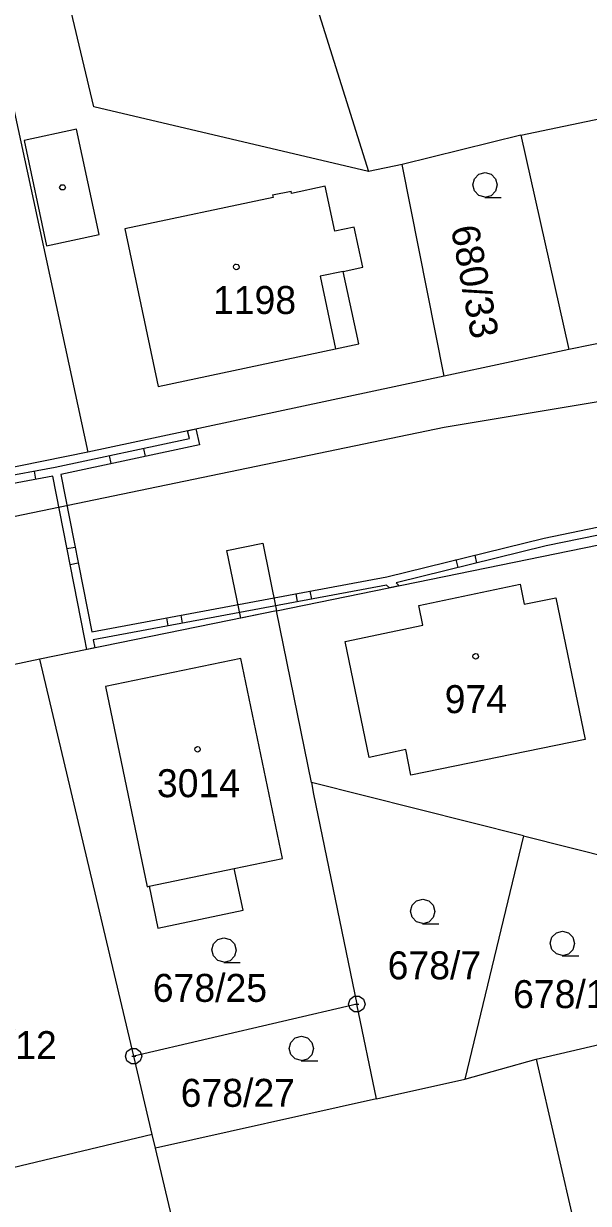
# Model space of a CAD drawing. Extents: x -777309 to -774195, y -1144706 to -1143600.
# Drawn here: x -774486.1 to -774451.7, y -1144661.2 to -1144589.5 of the extents above; entities that cross this region are included whole.
import ezdxf

# ---------------------------------------------------------------- set-up
doc = ezdxf.new("R2010")
doc.units = 0
for name, color, linetype in [('1', 7, 'Continuous'), ('11', 7, 'Continuous'), ('12', 7, 'Continuous'), ('13', 7, 'Continuous'), ('2', 7, 'Continuous'), ('3', 7, 'Continuous'), ('4', 7, 'Continuous'), ('5', 7, 'Continuous'), ('8', 7, 'Continuous')]:
    doc.layers.add(name, color=color, linetype=linetype)

msp = doc.modelspace()

# ---------------------------------------------------------------- linework, layer by layer
at = {"layer": '1'}
for p, q in [((-774472.62, -1144574.63), (-774465.1, -1144598.47)), ((-774481.81, -1144594.54), (-774483.2, -1144588.74)), ((-774455.84, -1144596.27), (-774438.85, -1144592.69)), ((-774487.02, -1144593.11), (-774482.18, -1144615.52)), ((-774465.1, -1144598.47), (-774481.81, -1144594.54)), ((-774455.84, -1144596.27), (-774463.05, -1144598.04)), ((-774455.84, -1144596.27), (-774452.93, -1144609.29)), ((-774463.05, -1144598.04), (-774465.1, -1144598.47)), ((-774460.51, -1144610.91), (-774463.05, -1144598.04)), ((-774439.14, -1144606.49), (-774452.93, -1144609.29)), ((-774452.93, -1144609.29), (-774460.51, -1144610.91)), ((-774460.51, -1144610.91), (-774482.18, -1144615.52)), ((-774482.18, -1144615.52), (-774494.2, -1144617.99)), ((-774470.7, -1144625.17), (-774450.3, -1144621)), ((-774470.7, -1144625.17), (-774485.11, -1144628.12)), ((-774468.57, -1144635.61), (-774470.7, -1144625.17)), ((-774485.11, -1144628.12), (-774499.77, -1144631.22)), ((-774479.39, -1144652.25), (-774485.11, -1144628.12)), ((-774472.87, -1144628.06), (-774481.11, -1144629.77)), ((-774470.33, -1144640.22), (-774472.87, -1144628.06)), ((-774481.11, -1144629.77), (-774478.57, -1144641.94)), ((-774455.67, -1144638.84), (-774468.57, -1144635.61)), ((-774468.57, -1144635.61), (-774468.46, -1144636.31)), ((-774468.46, -1144636.31), (-774465.82, -1144649.08)), ((-774455.67, -1144638.84), (-774459.24, -1144653.64)), ((-774455.67, -1144638.84), (-774448.74, -1144640.59)), ((-774473.27, -1144640.83), (-774470.33, -1144640.22)), ((-774472.74, -1144643.37), (-774473.27, -1144640.83)), ((-774478.57, -1144641.94), (-774478.46, -1144641.91)), ((-774478.46, -1144641.91), (-774477.92, -1144644.47)), ((-774477.92, -1144644.47), (-774472.74, -1144643.37)), ((-774465.82, -1144649.08), (-774479.39, -1144652.25)), ((-774464.63, -1144654.84), (-774465.82, -1144649.08)), ((-774454.9, -1144652.43), (-774447.98, -1144650.81)), ((-774478.26, -1144657.01), (-774479.39, -1144652.25)), ((-774459.24, -1144653.64), (-774454.9, -1144652.43)), ((-774454.9, -1144652.43), (-774446.37, -1144689.46)), ((-774464.63, -1144654.84), (-774459.24, -1144653.64)), ((-774464.63, -1144654.84), (-774478.07, -1144657.83)), ((-774478.26, -1144657.01), (-774492.91, -1144660.48)), ((-774478.07, -1144657.83), (-774478.26, -1144657.01)), ((-774473.67, -1144676.43), (-774478.07, -1144657.83))]:
    msp.add_line(p, q, dxfattribs=at)
at = {"layer": '11'}
msp.add_lwpolyline([(-774846.81, -1144686.15), (-774837, -1144688.5), (-774835.67, -1144688.28), (-774747.5, -1144673.5), (-774460.5, -1144614), (-774409.76, -1144605.57)], dxfattribs=at)
at = {"layer": '12'}
for p, q in [((-774467.74, -1144599.37), (-774469.79, -1144599.8)), ((-774467.16, -1144602.1), (-774467.74, -1144599.37)), ((-774470.91, -1144600.04), (-774479.94, -1144601.96)), ((-774470.94, -1144599.89), (-774469.82, -1144599.66)), ((-774470.94, -1144599.89), (-774470.91, -1144600.04)), ((-774469.79, -1144599.8), (-774469.82, -1144599.66)), ((-774479.94, -1144601.96), (-774477.91, -1144611.53)), ((-774465.98, -1144601.85), (-774467.16, -1144602.1)), ((-774465.46, -1144604.29), (-774465.98, -1144601.85)), ((-774466.64, -1144604.54), (-774465.46, -1144604.29)), ((-774466.64, -1144604.54), (-774468.05, -1144604.84)), ((-774468.05, -1144604.84), (-774467.12, -1144609.24)), ((-774477.91, -1144611.53), (-774467.12, -1144609.24)), ((-774462.04, -1144624.85), (-774455.88, -1144623.55)), ((-774455.88, -1144623.55), (-774455.63, -1144624.77)), ((-774455.63, -1144624.77), (-774453.71, -1144624.38)), ((-774453.71, -1144624.38), (-774451.93, -1144633)), ((-774461.8, -1144626.05), (-774462.04, -1144624.85)), ((-774466.53, -1144627.03), (-774461.8, -1144626.05)), ((-774465.07, -1144634.08), (-774466.53, -1144627.03)), ((-774472.87, -1144628.06), (-774481.11, -1144629.77)), ((-774470.33, -1144640.22), (-774472.87, -1144628.06)), ((-774481.11, -1144629.77), (-774478.57, -1144641.94)), ((-774451.93, -1144633), (-774462.53, -1144635.16)), ((-774462.83, -1144633.6), (-774465.07, -1144634.08)), ((-774462.53, -1144635.16), (-774462.83, -1144633.6)), ((-774473.27, -1144640.83), (-774470.33, -1144640.22)), ((-774478.46, -1144641.91), (-774473.27, -1144640.83)), ((-774478.57, -1144641.94), (-774478.46, -1144641.91))]:
    msp.add_line(p, q, dxfattribs=at)
at = {"layer": '13'}
for p, q in [((-774476.11, -1144614.23), (-774475.62, -1144614.12)), ((-774475.99, -1144614.7), (-774476.11, -1144614.23)), ((-774475.62, -1144614.12), (-774475.39, -1144615.08)), ((-774484.17, -1144616.44), (-774475.99, -1144614.7)), ((-774475.39, -1144615.08), (-774483.83, -1144616.88)), ((-774480.769, -1144616.227), (-774480.873, -1144615.738)), ((-774478.79, -1144615.296), (-774478.686, -1144615.785)), ((-774490.86, -1144617.69), (-774484.17, -1144616.44)), ((-774485.454, -1144616.68), (-774485.362, -1144617.171)), ((-774484.32, -1144616.98), (-774491.2, -1144618.27)), ((-774482.39, -1144626.79), (-774484.32, -1144616.98)), ((-774483.83, -1144616.88), (-774481.94, -1144626.45)), ((-774454.43, -1144620.75), (-774441.32, -1144618.05)), ((-774441.5, -1144618.59), (-774454.31, -1144621.23)), ((-774463.99, -1144623.1), (-774454.43, -1144620.75)), ((-774483.452, -1144621.393), (-774482.961, -1144621.297)), ((-774473.72, -1144621.5), (-774471.54, -1144621.06)), ((-774472.88, -1144625.62), (-774473.72, -1144621.5)), ((-774471.54, -1144621.06), (-774470.7, -1144625.17)), ((-774454.31, -1144621.23), (-774463.43, -1144623.47)), ((-774482.764, -1144622.276), (-774483.255, -1144622.372)), ((-774459.651, -1144622.542), (-774459.77, -1144622.056)), ((-774458.649, -1144621.787), (-774458.53, -1144622.273)), ((-774481.94, -1144626.45), (-774463.99, -1144623.1)), ((-774464.02, -1144623.61), (-774481.85, -1144626.94)), ((-774463.84, -1144623.77), (-774464.02, -1144623.61)), ((-774463.24, -1144623.65), (-774463.84, -1144623.77)), ((-774463.43, -1144623.47), (-774463.24, -1144623.65)), ((-774469.427, -1144624.62), (-774469.518, -1144624.128)), ((-774468.669, -1144623.973), (-774468.577, -1144624.465)), ((-774470.7, -1144625.17), (-774472.88, -1144625.62)), ((-774477.291, -1144626.088), (-774477.382, -1144625.597)), ((-774476.533, -1144625.441), (-774476.441, -1144625.932)), ((-774482.25, -1144627.53), (-774482.39, -1144626.79)), ((-774481.76, -1144627.43), (-774482.25, -1144627.53)), ((-774481.85, -1144626.94), (-774481.76, -1144627.43))]:
    msp.add_line(p, q, dxfattribs=at)
at = {"layer": '3'}
for points in [[(-774458.01, -1144600.02), (-774458.39, -1144599.92), (-774458.66, -1144599.65), (-774458.76, -1144599.28), (-774458.66, -1144598.91), (-774458.39, -1144598.64), (-774458.02, -1144598.54), (-774457.65, -1144598.64), (-774457.38, -1144598.91), (-774457.28, -1144599.29), (-774457.38, -1144599.67), (-774457.65, -1144599.94), (-774458.03, -1144600.04), (-774457.03, -1144600.04)], [(-774461.8, -1144644.17), (-774462.18, -1144644.07), (-774462.45, -1144643.8), (-774462.55, -1144643.43), (-774462.45, -1144643.06), (-774462.18, -1144642.79), (-774461.81, -1144642.69), (-774461.44, -1144642.79), (-774461.17, -1144643.06), (-774461.07, -1144643.44), (-774461.17, -1144643.82), (-774461.44, -1144644.09), (-774461.82, -1144644.19), (-774460.82, -1144644.19)], [(-774453.3, -1144646.12), (-774453.68, -1144646.02), (-774453.95, -1144645.75), (-774454.05, -1144645.38), (-774453.95, -1144645.01), (-774453.68, -1144644.74), (-774453.31, -1144644.64), (-774452.94, -1144644.74), (-774452.67, -1144645.01), (-774452.57, -1144645.39), (-774452.67, -1144645.77), (-774452.94, -1144646.04), (-774453.32, -1144646.14), (-774452.32, -1144646.14)], [(-774473.89, -1144646.52), (-774474.27, -1144646.42), (-774474.54, -1144646.15), (-774474.64, -1144645.78), (-774474.54, -1144645.41), (-774474.27, -1144645.14), (-774473.9, -1144645.04), (-774473.53, -1144645.14), (-774473.26, -1144645.41), (-774473.16, -1144645.79), (-774473.26, -1144646.17), (-774473.53, -1144646.44), (-774473.91, -1144646.54), (-774472.91, -1144646.54)], [(-774469.18, -1144652.51), (-774469.56, -1144652.41), (-774469.83, -1144652.14), (-774469.93, -1144651.77), (-774469.83, -1144651.4), (-774469.56, -1144651.13), (-774469.19, -1144651.03), (-774468.82, -1144651.13), (-774468.55, -1144651.4), (-774468.45, -1144651.78), (-774468.55, -1144652.16), (-774468.82, -1144652.43), (-774469.2, -1144652.53), (-774468.2, -1144652.53)]]:
    msp.add_lwpolyline(points, dxfattribs=at)
at = {"layer": '4'}
for p, q in [((-774482.87, -1144595.9), (-774486.06, -1144596.58)), ((-774481.5, -1144602.3), (-774482.87, -1144595.9)), ((-774486.06, -1144596.58), (-774484.7, -1144602.98)), ((-774467.74, -1144599.37), (-774469.79, -1144599.8)), ((-774467.16, -1144602.1), (-774467.74, -1144599.37)), ((-774470.91, -1144600.04), (-774479.94, -1144601.96)), ((-774470.94, -1144599.89), (-774469.82, -1144599.66)), ((-774470.94, -1144599.89), (-774470.91, -1144600.04)), ((-774469.79, -1144599.8), (-774469.82, -1144599.66)), ((-774484.7, -1144602.98), (-774481.5, -1144602.3)), ((-774479.94, -1144601.96), (-774477.91, -1144611.53)), ((-774465.98, -1144601.85), (-774467.16, -1144602.1)), ((-774465.46, -1144604.29), (-774465.98, -1144601.85)), ((-774466.64, -1144604.54), (-774465.46, -1144604.29)), ((-774466.64, -1144604.54), (-774468.05, -1144604.84)), ((-774468.05, -1144604.84), (-774467.12, -1144609.24)), ((-774465.7, -1144608.94), (-774466.64, -1144604.54)), ((-774477.91, -1144611.53), (-774467.12, -1144609.24)), ((-774467.12, -1144609.24), (-774465.7, -1144608.94)), ((-774462.04, -1144624.85), (-774455.88, -1144623.55)), ((-774455.88, -1144623.55), (-774455.63, -1144624.77)), ((-774455.63, -1144624.77), (-774453.71, -1144624.38)), ((-774453.71, -1144624.38), (-774451.93, -1144633)), ((-774461.8, -1144626.05), (-774462.04, -1144624.85)), ((-774466.53, -1144627.03), (-774461.8, -1144626.05)), ((-774465.07, -1144634.08), (-774466.53, -1144627.03)), ((-774451.93, -1144633), (-774462.53, -1144635.16)), ((-774462.83, -1144633.6), (-774465.07, -1144634.08)), ((-774462.53, -1144635.16), (-774462.83, -1144633.6)), ((-774478.46, -1144641.91), (-774473.27, -1144640.83))]:
    msp.add_line(p, q, dxfattribs=at)
at = {"layer": '5'}
for points in [[(-774483.63, -1144599.29), (-774483.54, -1144599.44), (-774483.63, -1144599.59), (-774483.81, -1144599.59), (-774483.9, -1144599.44), (-774483.81, -1144599.29)], [(-774473.15, -1144604.1), (-774473.05, -1144604.12), (-774473, -1144604.21), (-774472.98, -1144604.27), (-774473, -1144604.36), (-774473.08, -1144604.43), (-774473.15, -1144604.44), (-774473.24, -1144604.41), (-774473.3, -1144604.35), (-774473.32, -1144604.27), (-774473.3, -1144604.18), (-774473.22, -1144604.11)], [(-774458.59, -1144627.77), (-774458.49, -1144627.79), (-774458.44, -1144627.88), (-774458.42, -1144627.94), (-774458.44, -1144628.03), (-774458.52, -1144628.1), (-774458.59, -1144628.11), (-774458.68, -1144628.08), (-774458.74, -1144628.02), (-774458.76, -1144627.94), (-774458.74, -1144627.85), (-774458.66, -1144627.78)], [(-774475.51, -1144633.42), (-774475.41, -1144633.44), (-774475.36, -1144633.53), (-774475.34, -1144633.59), (-774475.36, -1144633.68), (-774475.44, -1144633.75), (-774475.51, -1144633.76), (-774475.6, -1144633.73), (-774475.66, -1144633.67), (-774475.68, -1144633.59), (-774475.66, -1144633.5), (-774475.58, -1144633.43)]]:
    msp.add_lwpolyline(points, close=True, dxfattribs=at)
at = {"layer": '8'}
for p, q in [((-774465.94, -1144649.08), (-774465.7, -1144649.08)), ((-774479.51, -1144652.25), (-774479.27, -1144652.25))]:
    msp.add_line(p, q, dxfattribs=at)
for points in [[(-774465.67, -1144648.6), (-774465.42, -1144648.78), (-774465.32, -1144649.07), (-774465.42, -1144649.36), (-774465.67, -1144649.54), (-774465.98, -1144649.54), (-774466.23, -1144649.36), (-774466.33, -1144649.07), (-774466.23, -1144648.78), (-774465.98, -1144648.6)], [(-774479.24, -1144651.77), (-774478.99, -1144651.95), (-774478.89, -1144652.24), (-774478.99, -1144652.53), (-774479.24, -1144652.71), (-774479.55, -1144652.71), (-774479.8, -1144652.53), (-774479.9, -1144652.24), (-774479.8, -1144651.95), (-774479.55, -1144651.77)]]:
    msp.add_lwpolyline(points, close=True, dxfattribs=at)

# ---------------------------------------------------------------- texts
at = {"layer": '2'}
msp.add_text('680/33', height=1.7, rotation=280.52014, dxfattribs=at).set_placement((-774460.105, -1144601.891))
for s, p in [('1198', (-774474.567, -1144607.13)), ('974', (-774460.473, -1144631.39)), ('3014', (-774477.979, -1144636.5)), ('678/7', (-774463.943, -1144647.57)), ('678/25', (-774478.23, -1144648.94)), ('678/19', (-774456.313, -1144649.32)), ('678/12', (-774491.023, -1144652.42)), ('678/27', (-774476.533, -1144655.32))]:
    msp.add_text(s, height=1.7, dxfattribs=at).set_placement(p)

doc.saveas('drawing.dxf')
